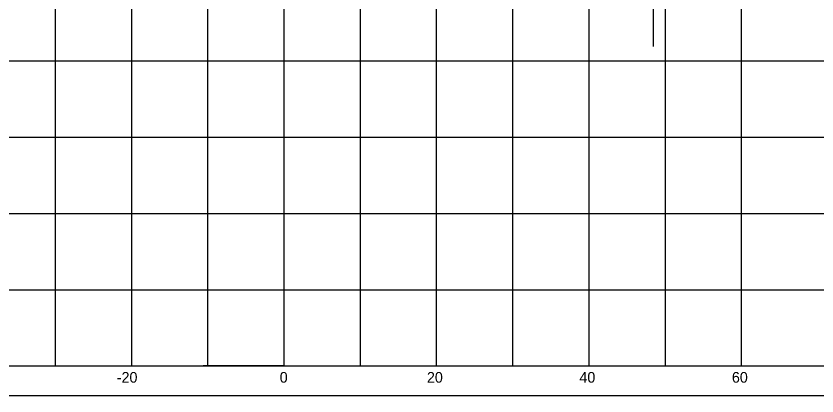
# Model space of a CAD drawing. Extents: x 1131015 to 1136271, y 133453 to 174329.
# Drawn here: x 1131305.3 to 1131410.3, y 170606.7 to 170656.6 of the extents above; entities that cross this region are included whole.
import ezdxf

# ---------------------------------------------------------------- set-up
doc = ezdxf.new("R2010")
doc.units = 0
for name, color, linetype in [('DESIGN - EARTHWORK - Excavation Limit Lines', 7, 'Continuous'), ('DESIGN - SHEET - Corner Text', 7, 'Continuous'), ('DESIGN - SHEET - Linework', 7, 'Continuous'), ('DESIGN - SHEET - Plot Shape', 7, 'Continuous'), ('DESIGN - TRAFFIC CONTROL TEMPORARY - Sign Faces and Text', 7, 'Continuous')]:
    doc.layers.add(name, color=color, linetype=linetype)

msp = doc.modelspace()

# ---------------------------------------------------------------- linework, layer by layer
at = {"layer": 'DESIGN - EARTHWORK - Excavation Limit Lines'}
msp.add_line((1131388.86, 170705.07), (1131388.86, 170652.57), dxfattribs=at)
at = {"layer": 'DESIGN - SHEET - Linework'}
for p, q in [((1131310.46, 170610.66), (1131310.46, 170820.66)), ((1131320.46, 170610.66), (1131320.46, 170820.66)), ((1131330.46, 170610.66), (1131330.46, 170820.66)), ((1131340.46, 170610.66), (1131340.46, 170820.66)), ((1131350.46, 170610.66), (1131350.46, 170820.66)), ((1131360.46, 170610.66), (1131360.46, 170820.66)), ((1131370.46, 170610.66), (1131370.46, 170820.66)), ((1131380.46, 170610.66), (1131380.46, 170820.66)), ((1131390.46, 170610.66), (1131390.46, 170820.66)), ((1131400.46, 170610.66), (1131400.46, 170820.66)), ((1131190.46, 170650.66), (1131490.46, 170650.66)), ((1131190.46, 170640.66), (1131490.46, 170640.66)), ((1131190.46, 170630.66), (1131490.46, 170630.66)), ((1131190.46, 170620.66), (1131490.46, 170620.66))]:
    msp.add_line(p, q, dxfattribs=at)
msp.add_lwpolyline([(1131190.46, 170820.66), (1131190.46, 170610.66), (1131490.46, 170610.66), (1131490.46, 170820.66)], dxfattribs=at)
at = {"layer": 'DESIGN - SHEET - Plot Shape'}
msp.add_lwpolyline([(1131170.46, 170824.6), (1131510.46, 170824.6), (1131510.46, 170606.72), (1131170.46, 170606.72)], close=True, dxfattribs=at)
at = {"layer": 'DESIGN - TRAFFIC CONTROL TEMPORARY - Sign Faces and Text'}
msp.add_line((1131340.46, 170610.66), (1131329.85, 170610.66), dxfattribs=at)

# ---------------------------------------------------------------- texts
at = {"layer": 'DESIGN - SHEET - Corner Text'}
for s, p in [('-20', (1131318.51, 170608.46)), ('0', (1131339.88, 170608.46)), ('20', (1131359.19, 170608.46)), ('40', (1131379.19, 170608.46)), ('60', (1131399.19, 170608.46))]:
    msp.add_text(s, height=1.4, dxfattribs=at).set_placement(p)

doc.saveas('drawing.dxf')
